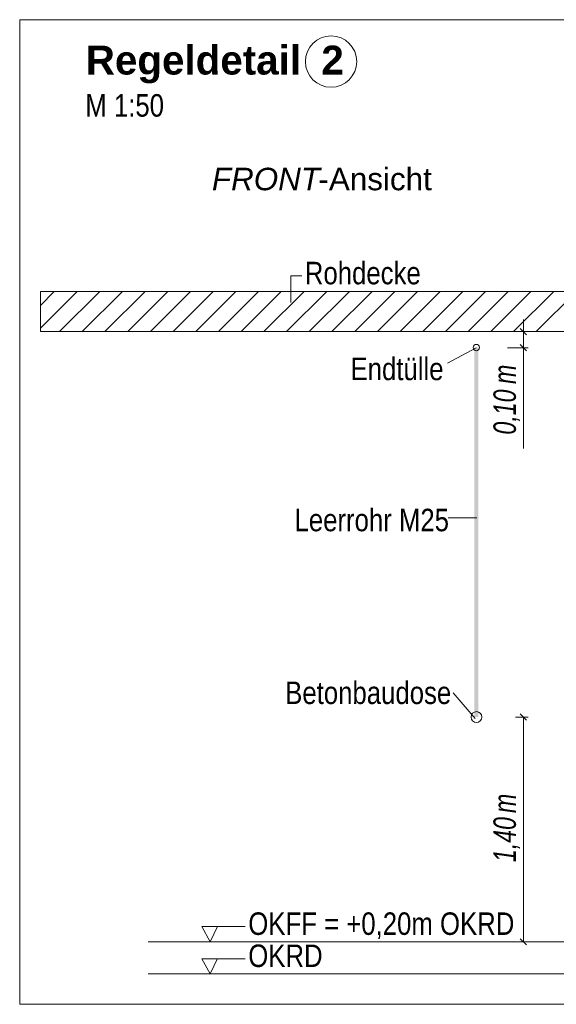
# Model space of a CAD drawing. Extents: x -500 to 300, y 62 to 1162.
# Tile 284 of 289: x 191 to 224, y 1034 to 1095. Entities that reach past the tile are written whole.
import ezdxf
from ezdxf.lldxf.tags import DXFTag

# ---------------------------------------------------------------- set-up
doc = ezdxf.new("R2010")
doc.units = 0
doc.layers.get('0').update_dxf_attribs({"lineweight": 13})
for name, color, linetype, lineweight, true_color in [('E_Aussparung Bemaßung-A06G93S68I', 5, 'Continuous', 9, 0x0000ff), ('E_Betonbaudose', 1, 'Continuous', 13, 0xff0000), ('E_Detail_Beschriftung', 7, 'Continuous', 13, 0x009900), ('E_Detail_Wandschraffur', 7, 'Continuous', 5, 0xc0c0c0), ('E_Leerrohr Beschriftung', 1, 'Continuous', 9, 0xff0000)]:
    doc.layers.add(name, color=color, linetype=linetype, lineweight=lineweight, true_color=true_color)
doc.layers.add('E_Detail_Linie_Text_Bem', color=7, linetype='Continuous', lineweight=13)
doc.styles.get("Standard").update_dxf_attribs({"font": 'ARIALN.TTF'})
tags = doc.linetypes.add('fein_strichliert', pattern=[4, 1, -2, 1]).pattern_tags.tags
tags[8:9] = [DXFTag(74, 4), DXFTag(75, 0), DXFTag(340, '0'), DXFTag(46, 0.0), DXFTag(50, 0.0), DXFTag(44, 0.0), DXFTag(45, 0.0)]
tags[6:7] = [DXFTag(74, 4), DXFTag(75, 0), DXFTag(340, '0'), DXFTag(46, 0.0), DXFTag(50, 0.0), DXFTag(44, 0.0), DXFTag(45, 0.0)]
tags[4:5] = [DXFTag(74, 4), DXFTag(75, 0), DXFTag(340, '0'), DXFTag(46, 0.0), DXFTag(50, 0.0), DXFTag(44, 0.0), DXFTag(45, 0.0)]
tags = doc.linetypes.add('fein_strichliert-A06G93S58I', pattern=[4, 1, -2, 1]).pattern_tags.tags
tags[8:9] = [DXFTag(74, 4), DXFTag(75, 0), DXFTag(340, '0'), DXFTag(46, 0.0), DXFTag(50, 0.0), DXFTag(44, 0.0), DXFTag(45, 0.0)]
tags[6:7] = [DXFTag(74, 4), DXFTag(75, 0), DXFTag(340, '0'), DXFTag(46, 0.0), DXFTag(50, 0.0), DXFTag(44, 0.0), DXFTag(45, 0.0)]
tags[4:5] = [DXFTag(74, 4), DXFTag(75, 0), DXFTag(340, '0'), DXFTag(46, 0.0), DXFTag(50, 0.0), DXFTag(44, 0.0), DXFTag(45, 0.0)]

# ---------------------------------------------------------------- blocks, each defined once
blk = doc.blocks.new('Referenz-A06G93SG8I')
at = {"layer": 'E_Aussparung Bemaßung-A06G93S68I', "linetype": 'Continuous', "ltscale": 0.13}
for p, q in [((222.385, 1076.377), (222.385, 1068.339)), ((222.685, 1075.614), (221.385, 1075.614)), ((222.194, 1075.804), (222.576, 1075.423)), ((222.685, 1074.614), (221.385, 1074.614)), ((222.194, 1074.805), (222.576, 1074.423)), ((222.685, 1051.614), (221.885, 1051.614)), ((222.576, 1051.423), (222.194, 1051.804)), ((222.385, 1051.614), (222.385, 1037.614)), ((222.685, 1037.614), (221.885, 1037.614)), ((222.576, 1037.423), (222.194, 1037.804))]:
    blk.add_line(p, q, dxfattribs=at)
at = {"layer": 'E_Betonbaudose', "linetype": 'Continuous', "ltscale": 0.13}
for centre, radius in [((219.453, 1074.623), 0.2), ((219.462, 1051.614), 0.34)]:
    blk.add_circle(centre, radius, dxfattribs=at)
at = {"layer": 'E_Detail_Linie_Text_Bem', "linetype": 'fein_strichliert-A06G93S58I', "ltscale": 0.65}
for p, q in [((253.771, 1095.041), (191.001, 1095.041)), ((191.001, 1095.041), (191.001, 1033.724)), ((191.001, 1033.724), (250.745, 1033.724))]:
    blk.add_line(p, q, dxfattribs=at)
at = {"layer": 'E_Detail_Linie_Text_Bem', "color": 0, "linetype": 'Continuous', "ltscale": 0.13}
for p, q in [((207.892, 1077.434), (207.892, 1079.082)), ((207.892, 1079.082), (208.579, 1079.082)), ((217.651, 1073.661), (219.441, 1074.614)), ((217.697, 1064.027), (219.482, 1064.027)), ((218.008, 1053.115), (219.372, 1051.521)), ((202.866, 1037.614), (202.357, 1038.563)), ((202.357, 1038.563), (205.041, 1038.563)), ((203.324, 1038.567), (202.866, 1037.614)), ((202.866, 1035.614), (202.357, 1036.563)), ((202.357, 1036.563), (205.041, 1036.563)), ((203.324, 1036.567), (202.866, 1035.614))]:
    blk.add_line(p, q, dxfattribs=at)
at = {"layer": 'E_Detail_Linie_Text_Bem', "linetype": 'Continuous', "ltscale": 0.13}
for p, q in [((243.618, 1078.114), (192.291, 1078.114)), ((192.291, 1078.114), (192.291, 1075.614)), ((192.291, 1075.614), (202.683, 1075.614)), ((192.291, 1075.614), (241.118, 1075.614)), ((202.683, 1075.614), (243.618, 1075.614)), ((199.017, 1037.614), (236.03, 1037.614)), ((199.017, 1035.614), (236.03, 1035.614))]:
    blk.add_line(p, q, dxfattribs=at)
blk.add_solid([(219.587, 1074.614), (219.587, 1051.614), (219.337, 1074.613), (219.337, 1051.614)], dxfattribs=at)
at = {"layer": 'E_Detail_Wandschraffur', "linetype": 'fein_strichliert', "ltscale": 0.13}
for p, q in [((192.291, 1075.83), (194.574, 1078.114)), ((194.903, 1075.614), (197.403, 1078.114)), ((197.731, 1075.614), (200.231, 1078.114)), ((200.559, 1075.614), (203.059, 1078.114)), ((203.388, 1075.614), (205.888, 1078.114)), ((206.216, 1075.614), (208.716, 1078.114)), ((209.045, 1075.614), (211.545, 1078.114)), ((211.873, 1075.614), (214.373, 1078.114)), ((214.701, 1075.614), (217.201, 1078.114)), ((217.53, 1075.614), (220.03, 1078.114)), ((220.358, 1075.614), (222.858, 1078.114)), ((223.187, 1075.614), (225.687, 1078.114))]:
    blk.add_line(p, q, dxfattribs=at)
at = {"layer": 'E_Detail_Wandschraffur', "linetype": 'ByBlock', "ltscale": 0.13}
for p, q in [((192.291, 1077.245), (193.16, 1078.114)), ((193.488, 1075.614), (195.988, 1078.114)), ((196.317, 1075.614), (198.817, 1078.114)), ((199.145, 1075.614), (201.645, 1078.114)), ((201.974, 1075.614), (204.474, 1078.114)), ((204.802, 1075.614), (207.302, 1078.114)), ((207.63, 1075.614), (210.13, 1078.114)), ((210.459, 1075.614), (212.959, 1078.114)), ((213.287, 1075.614), (215.787, 1078.114)), ((216.116, 1075.614), (218.616, 1078.114)), ((218.944, 1075.614), (221.444, 1078.114)), ((221.773, 1075.614), (224.273, 1078.114))]:
    blk.add_line(p, q, dxfattribs=at)
at = {"layer": 'E_Leerrohr Beschriftung', "linetype": 'Continuous', "ltscale": 0.13}
blk.add_circle((210.4, 1092.433), 1.6, dxfattribs=at)
at = {"layer": 'E_Aussparung Bemaßung-A06G93S68I', "linetype": 'Continuous', "ltscale": 0.13, "char_height": 1.4, "attachment_point": 1, "rotation": 90}
for s, insert in [('{\\W0.9;\\fArial Narrow|b0|i1;m}', (220.519, 1072.354)), ('{\\W0.9;\\fArial Narrow|b0|i1;0,10 }', (220.519, 1069.201)), ('{\\W0.9;\\fArial Narrow|b0|i1;m}', (220.519, 1045.634)), ('{\\W0.9;\\fArial Narrow|b0|i1;1,40 }', (220.519, 1042.577))]:
    blk.add_mtext(s, dxfattribs=dict(at, insert=insert))
at = {"layer": 'E_Detail_Beschriftung', "color": 1, "linetype": 'Continuous', "lineweight": 35, "ltscale": 0.35, "true_color": 0xff0000, "char_height": 1.8, "attachment_point": 1}
for s, insert in [('{\\fArial|b1|i0;Regeldetail}', (195.119, 1093.425)), ('{\\fArial|b1|i0;2}', (209.797, 1093.425))]:
    blk.add_mtext(s, dxfattribs=dict(at, insert=insert))
at = {"layer": 'E_Detail_Beschriftung', "linetype": 'Continuous', "ltscale": 0.13, "char_height": 1.4, "attachment_point": 1}
for s, insert in [('{\\fArial Narrow;M 1:50}', (195.089, 1090.404)), ('{\\fArial Narrow;Rohdecke}', (208.768, 1079.962)), ('{\\fArial Narrow;Endtülle}', (211.614, 1073.993)), ('{\\fArial Narrow;Leerrohr M25}', (208.124, 1064.583)), ('{\\fArial Narrow;Betonbaudose}', (207.544, 1053.825)), ('{\\fArial Narrow;OKFF = +0,20m OKRD}', (205.244, 1039.447)), ('{\\fArial Narrow;OKRD}', (205.244, 1037.447))]:
    blk.add_mtext(s, dxfattribs=dict(at, insert=insert))
at = {"layer": 'E_Detail_Beschriftung', "linetype": 'Continuous', "lineweight": -2, "ltscale": 0.25, "char_height": 1.4, "attachment_point": 1}
for s, insert in [('{\\fArial;-Ansicht}', (209.615, 1085.819)), ('{\\fArial|b0|i1;FRONT}', (202.979, 1085.819))]:
    blk.add_mtext(s, dxfattribs=dict(at, insert=insert))

msp = doc.modelspace()

# ---------------------------------------------------------------- block references
at = {"color": 8, "lineweight": 25, "ltscale": 0.25, "true_color": 0x808080}
msp.add_blockref('Referenz-A06G93SG8I', (0, 0), dxfattribs=at)

doc.saveas('drawing.dxf')
